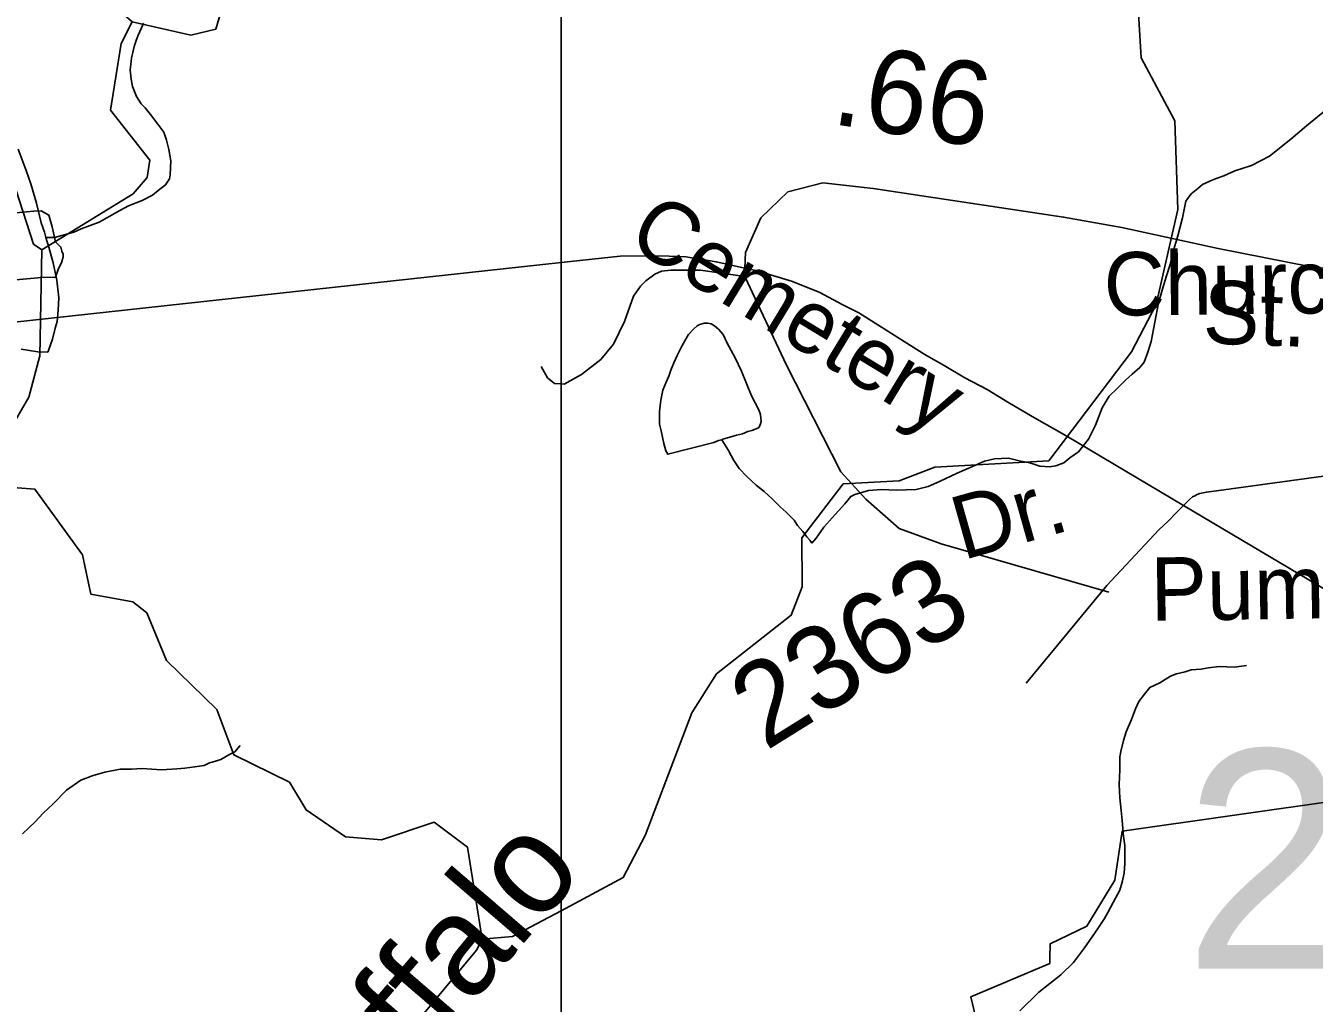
# Model space of a CAD drawing. Extents: x 2001466 to 31450019, y -30647475 to 847247.
# Drawn here: x 2179202 to 2183066, y 739978 to 742909 of the extents above; entities that cross this region are included whole.
import ezdxf

# ---------------------------------------------------------------- set-up
doc = ezdxf.new("R2010")
doc.units = 0
for name, color, linetype in [('Exist Boundary Political City Limit New', 7, 'Continuous'), ('Exist Hydrographic Creek Single Shore', 7, 'Continuous'), ('Exist Hydrographic Creek Single Shore Label', 7, 'Continuous'), ('Exist Hydrographic Lake Shore', 7, 'Continuous'), ('Exist Hydrographic Misc Water Feature', 7, 'Continuous'), ('Exist Railroad Mainline', 7, 'Continuous'), ('Exist Road Non-System Type 51', 7, 'Continuous'), ('Exist Road Non-System Type 51 Label', 7, 'Continuous'), ('Exist Road Secondary Mileage Hundredths English Label', 7, 'Continuous'), ('Exist Road Secondary Structure Standard Bridge Number Label', 7, 'Continuous'), ('Exist Road Secondary Type 41 Attributed', 7, 'Continuous'), ('Exist Road Secondary Type 51 Label', 7, 'Continuous'), ('Exist Road Secondary Type 51 Number Label', 7, 'Continuous'), ('Map Preparation Boundary City Limit Buffer Line', 7, 'Continuous'), ('Map Preparation Inset Cut Line', 7, 'Continuous')]:
    doc.layers.add(name, color=color, linetype=linetype)

msp = doc.modelspace()

# ---------------------------------------------------------------- linework, layer by layer
at = {"layer": 'Exist Boundary Political City Limit New'}
for points in [[(2179249.8, 742154.9), (2178022.5, 742043.8), (2178003.5, 742049.2), (2177924.2, 742079.1), (2177841.8, 742117.9), (2177759.8, 742164.3), (2177687, 742210.9), (2177975.8, 742237.7), (2179226.5, 742353.6), (2179248.2, 742354.2), (2179271.8, 742341.9), (2179281.5, 742306.6), (2179291.2, 742261.4), (2179308, 742245.6), (2179311, 742233.1), (2179314.8, 742224.2), (2179314.5, 742216.8), (2179309.5, 742198.1), (2179303, 742185.2), (2179299.5, 742178.4), (2179291.8, 742155.6), (2179249.8, 742154.9)], [(2183150, 740588.5), (2182490.5, 740494.4), (2182467.8, 740347.8), (2182383.8, 740209.8), (2182273.8, 740156.1), (2182273.5, 740113.8), (2182273.2, 740097.6), (2182249.5, 740087.6), (2182036.8, 739997.8), (2182073.5, 739841.4)]]:
    msp.add_lwpolyline(points, dxfattribs=at)
at = {"layer": 'Exist Hydrographic Creek Single Shore'}
for points in [[(2179250.9, 742237.5), (2179226.1, 742254.5), (2179098.9, 742644.2)], [(2180571, 740170.2), (2180526.9, 740446.6), (2180427.1, 740520.8), (2180269, 740468.3), (2180160.9, 740477.1), (2180043, 740558.2), (2179993, 740641.3), (2179826.1, 740723.4), (2179775, 740858.9), (2179624.9, 741006.3), (2179565, 741148.6), (2179524, 741182.3), (2179397.9, 741204.5), (2179372.9, 741323.1), (2179230, 741519.6), (2179112.9, 741528.5), (2179088.1, 741552), (2179112.9, 741627), (2179211.9, 741795.5), (2179244.9, 741919.5), (2179250.9, 742237.5)], [(2180807.5, 739305), (2180684, 739328.1), (2180582.9, 739395.7), (2180574.9, 739471.3), (2180639.9, 739578.2), (2180631.9, 739653.9), (2180531, 739744.5), (2180363.9, 739826.7), (2180371.9, 739918.3), (2180554, 740137.7), (2180571, 740170.2)]]:
    msp.add_lwpolyline(points, dxfattribs=at)
at = {"layer": 'Exist Hydrographic Lake Shore'}
msp.add_lwpolyline([(2179522, 742920.9), (2179697.1, 742881.2), (2179771.9, 742899.4), (2179838, 743124.4), (2179912, 743247.5), (2180053.1, 743339.8), (2180127.1, 743492.4), (2180127.1, 743558), (2179868.9, 743481.3), (2179810.9, 743407), (2179802.9, 743348.1), (2179662, 743272.3), (2179654, 743197), (2179528.9, 743088), (2179445.9, 743063.5), (2179446.9, 742988.1), (2179522, 742920.9)], dxfattribs=at)
at = {"layer": 'Exist Hydrographic Misc Water Feature'}
for points in [[(2181530.8, 741232.6), (2181530, 741374.1), (2181653.9, 741535.5), (2181821, 741545.2), (2181928.9, 741585.7), (2182269.9, 741605), (2182518, 741931.2), (2182592, 742074), (2182657, 742358.1), (2182648, 742624), (2182546.9, 742813), (2182537.1, 742980.5), (2182610.1, 743330.1), (2182633, 743696.9), (2182608, 743822.1), (2182472.9, 744021.7), (2182521.9, 744204.3), (2182629.9, 744307.2), (2182813.1, 744372.3), (2183010.9, 744624.1), (2183035.9, 744682.6)], [(2179250.9, 742237.5), (2179525, 742405.8), (2179566.1, 742454.2), (2179574.1, 742506.5), (2179457, 742656.5), (2179489, 742856), (2179522, 742920.9)], [(2179555, 742917.4), (2179549.2, 742903.2), (2179539.2, 742881.2), (2179533.7, 742865), (2179527.7, 742847.3), (2179523.4, 742829.3), (2179519.9, 742813.2), (2179517.9, 742793.2), (2179516, 742777.2), (2179518.1, 742749.3), (2179522.2, 742727.3), (2179534.1, 742697.4), (2179548.2, 742675.4), (2179560.3, 742663.4), (2179576.5, 742643.5), (2179598.9, 742613.8), (2179616.9, 742590), (2179624.9, 742566.1), (2179631.3, 742537.9), (2179637.4, 742504.1), (2179635.6, 742462.2), (2179633.5, 742450), (2179621.6, 742431.9), (2179599.9, 742415.7), (2179582.3, 742401.7), (2179551.9, 742385.6), (2179510.1, 742369.2), (2179484.4, 742355.3), (2179422.5, 742320.8), (2179368.6, 742300.6), (2179346.4, 742290.5), (2179310.8, 742280.1), (2179289, 742274.1), (2179262.6, 742274)], [(2183389.9, 742929.2), (2183351.9, 742887.1), (2183320.1, 742854.6), (2183280.2, 742816.4), (2183228.9, 742766.2), (2183172.7, 742719.9), (2183131.3, 742679.9), (2183087.2, 742645.6), (2183043.3, 742609.2), (2182995.8, 742568.9), (2182932.2, 742518.5), (2182878.3, 742490.2), (2182828.4, 742474.2), (2182794.6, 742459.8), (2182772.5, 742451.8), (2182752.8, 742443.8), (2182730.6, 742433.4), (2182716.7, 742421.3)], [(2179179.3, 742539.3), (2179203.5, 742475.6), (2179218.1, 742435.7), (2179234.5, 742377.6), (2179248.2, 742318), (2179258.9, 742290), (2179262.6, 742274)], [(2182716.7, 742421.3), (2182697, 742405.2), (2182681, 742383.2), (2182671, 742333.2), (2182657.4, 742279.3), (2182645.5, 742239.3), (2182634, 742193.2), (2182622.2, 742156.9), (2182610.3, 742116.9), (2182599, 742078.9), (2182577.5, 741962.8), (2182567.4, 741930.7), (2182555.7, 741900.8), (2182543.6, 741884.8), (2182519.8, 741864.4), (2182499.9, 741846.4), (2182476.4, 741822.4), (2182450.7, 741798.3), (2182430.4, 741764), (2182420.6, 741737.9), (2182410.7, 741711.8), (2182389.4, 741670), (2182359.1, 741631.6), (2182333.6, 741613.5), (2182315.6, 741599.2), (2182291.4, 741589.5), (2182271.9, 741587.2), (2182243.6, 741589), (2182213.5, 741598.8), (2182181.7, 741604.8), (2182149.5, 741612.5), (2182107.5, 741610.4), (2182077.5, 741604), (2182041.6, 741587.9), (2181995.7, 741567.6), (2181942, 741543.3), (2181908, 741527.4), (2181872.5, 741518.9), (2181812.2, 741516.7), (2181768.3, 741518.5), (2181730, 741516.1), (2181688.1, 741503.8), (2181676.5, 741497.9), (2181658.4, 741475.9), (2181620.7, 741433.7), (2181595.3, 741405.5), (2181572.9, 741373.1), (2181559.2, 741357.4)], [(2179262.6, 742274), (2179271.2, 742245.9), (2179285.1, 742198), (2179295.4, 742146.1), (2179301.9, 742094), (2179299.9, 742056.2), (2179296.4, 742022.3), (2179290.5, 742002.1), (2179282.5, 741970), (2179271, 741936.1), (2179268.7, 741930.3)], [(2181289.5, 741667.5), (2181293.2, 741669.7), (2181313.3, 741675.6), (2181333.6, 741681.9), (2181351.6, 741686.1), (2181367.2, 741692.3), (2181379.3, 741696.1), (2181397.4, 741702.3), (2181401.3, 741706.1), (2181405.2, 741716.1), (2181407.4, 741722.3), (2181405.2, 741744.1), (2181401.1, 741758.1), (2181378.7, 741800), (2181348.2, 741874), (2181330.1, 741913.7), (2181305.9, 741957.5), (2181293.6, 741983.6), (2181279.7, 741999.6), (2181267.4, 742009.5), (2181257.3, 742015.5), (2181247.5, 742017.4), (2181237.2, 742017.3), (2181223.5, 742013.4), (2181215.9, 742009.2), (2181205.7, 742001), (2181189.5, 741983.2), (2181180, 741966.8), (2181170.2, 741948.8), (2181156.2, 741920.9), (2181146.2, 741898.8), (2181136.5, 741876.8), (2181130.6, 741858.6), (2181122.4, 741840.8), (2181113, 741816.7), (2181107, 741786.3), (2181103.1, 741752.4), (2181103.1, 741714.7), (2181107.4, 741694.6), (2181115.6, 741656.8), (2181121.8, 741634.8), (2181127.7, 741624.6), (2181265.5, 741659.3), (2181279.5, 741665.7), (2181289.5, 741667.5)], [(2179188.6, 741939.5), (2179238.8, 741932), (2179268.7, 741930.3)], [(2181289.5, 741667.5), (2181309.6, 741635.6), (2181326, 741606), (2181342, 741582.1), (2181364.4, 741558), (2181392.2, 741532.3), (2181416.2, 741512.4), (2181440.6, 741490.5), (2181464.2, 741466.6), (2181482.5, 741450.9), (2181498.5, 741435.1), (2181506.5, 741427), (2181517.1, 741410.8), (2181532.7, 741393), (2181545, 741377), (2181553.2, 741367.2), (2181559.2, 741357.4)], [(2180807.5, 740255.6), (2180994, 740355), (2181059.9, 740481.6), (2181199.9, 740849.4), (2181273.9, 740966), (2181498.1, 741141.8), (2181530.9, 741226.5), (2181530.8, 741232.6)], [(2182862.7, 740990.8), (2182826.8, 740986.5), (2182780.7, 740988.2), (2182748.5, 740984.2), (2182727.1, 740980.1), (2182697, 740977.7), (2182679, 740972), (2182652.9, 740965.8), (2182634.9, 740959.5), (2182603.3, 740939.1), (2182572.9, 740925.1), (2182557.4, 740905.1), (2182539.7, 740883.1), (2182529.7, 740861.1), (2182517.8, 740828.8), (2182502, 740792.6), (2182494.4, 740766.6), (2182486.6, 740732.9), (2182482.7, 740716.9), (2182482.7, 740678.7), (2182480.9, 740634.7), (2182483.1, 740594.7), (2182487.4, 740556.7), (2182489.7, 740526.7), (2182491.7, 740502.9), (2182493.6, 740486.8), (2182497.9, 740450.9), (2182497.9, 740420.8), (2182498.3, 740396.9), (2182496.5, 740368.7), (2182490.5, 740340.9), (2182482.7, 740316.9), (2182463.2, 740280.9), (2182447, 740250.8), (2182437.2, 740232.5), (2182409.5, 740190.4), (2182377.5, 740144.2), (2182343.9, 740100.2), (2182306.4, 740064), (2182240.3, 740011.5), (2182182.9, 739955.4)], [(2179193.1, 740486.3), (2179230.6, 740522.4), (2179254.6, 740548.4), (2179284.7, 740576.7), (2179324.1, 740617), (2179367.8, 740647.3), (2179404.3, 740661.2), (2179439.9, 740671.3), (2179485.9, 740679.8), (2179519.9, 740679.9), (2179551.7, 740682), (2179609.7, 740678.5), (2179655.7, 740680.9), (2179679.9, 740682.9), (2179709.4, 740686.9), (2179737.7, 740691.2), (2179753.5, 740699.3), (2179761.5, 740701.4), (2179787.5, 740709.6), (2179811.5, 740723.4), (2179828.9, 740731.7), (2179845.1, 740751.6)], [(2180571, 740170.2), (2180662.1, 740178.1), (2180807.5, 740255.6)]]:
    msp.add_lwpolyline(points, dxfattribs=at)
at = {"layer": 'Exist Railroad Mainline'}
for points in [[(2178994.2, 742001.6), (2180807.5, 742199.3), (2180984.5, 742218.6), (2181106.6, 742219.9), (2181181.9, 742216), (2181272.8, 742201.7), (2181359, 742182.8), (2181365.1, 742181.3)], [(2181365.1, 742181.3), (2181399.2, 742173.1), (2181501.5, 742142.2), (2181583.4, 742109.2), (2181650.3, 742073.8), (2181700.5, 742048.2), (2181893.8, 741926.2), (2181903.9, 741920.4), (2181956.3, 741891), (2182018.7, 741853.7), (2182085, 741818.3), (2182147.4, 741781), (2182219.9, 741737.8), (2182324.7, 741678.8), (2182674.4, 741471), (2183136.3, 741196.5)]]:
    msp.add_lwpolyline(points, dxfattribs=at)
at = {"layer": 'Exist Road Non-System Type 51'}
msp.add_line((2182444.2, 741231), (2182202.1, 740938.4), dxfattribs=at)
for points in [[(2181358.3, 742157.7), (2181225.8, 742176.5), (2181136.8, 742176.5), (2181109.2, 742173.5), (2181089.2, 742164.3), (2181061.6, 742144.3), (2181046.2, 742128.9), (2181024.7, 742098.8), (2180997.9, 742022.2), (2180965, 741954.2), (2180926.8, 741908.8), (2180869.4, 741863.3), (2180816.8, 741834.7), (2180807.5, 741835.4)], [(2180807.5, 741835.4), (2180788.2, 741837), (2180766.7, 741853.8), (2180747.5, 741887.2)], [(2183123.2, 741563.1), (2182794.7, 741517.8), (2182742.8, 741511.1), (2182722.9, 741506.9), (2182715, 741504.2), (2182707.8, 741500.2), (2182701.5, 741496.5), (2182692.5, 741489.1), (2182674.4, 741471)], [(2182674.4, 741471), (2182653.5, 741450.1), (2182627.8, 741423.8), (2182600.3, 741397.4), (2182444.2, 741231)]]:
    msp.add_lwpolyline(points, dxfattribs=at)
at = {"layer": 'Exist Road Secondary Type 41 Attributed'}
for points in [[(2183637.4, 742187.1), (2183381, 742176.6), (2183194.7, 742170.3), (2183052.4, 742187.1), (2182778.3, 742241.5), (2182489.5, 742304.3), (2182314.7, 742335.8), (2181743.4, 742421.6), (2181592.7, 742438.4), (2181488.1, 742411.2), (2181406.5, 742333.7), (2181360.4, 742229), (2181359.1, 742182.7)], [(2181359.1, 742182.7), (2181358.3, 742157.7), (2181483.9, 741891.8), (2181646.1, 741571.4), (2181721.4, 741489.7), (2181821.9, 741401.7), (2181947.4, 741355.6), (2182449.7, 741211.1)]]:
    msp.add_lwpolyline(points, dxfattribs=at)
at = {"layer": 'Map Preparation Boundary City Limit Buffer Line'}
for points in [[(2179249.8, 742154.9), (2178022.5, 742043.8), (2178003.5, 742049.2), (2177924.2, 742079.1), (2177841.8, 742117.9), (2177759.8, 742164.3), (2177687, 742210.9), (2177975.8, 742237.7), (2179226.5, 742353.6), (2179248.2, 742354.2), (2179271.8, 742341.9), (2179281.5, 742306.6), (2179291.2, 742261.4), (2179308, 742245.6), (2179311, 742233.1), (2179314.8, 742224.2), (2179314.5, 742216.8), (2179309.5, 742198.1), (2179303, 742185.2), (2179299.5, 742178.4), (2179291.8, 742155.6), (2179249.8, 742154.9)], [(2183150, 740588.5), (2182490.5, 740494.4), (2182467.8, 740347.8), (2182383.8, 740209.8), (2182273.8, 740156.1), (2182273.5, 740113.8), (2182273.2, 740097.6), (2182249.5, 740087.6), (2182036.8, 739997.8), (2182073.5, 739841.4)]]:
    msp.add_lwpolyline(points, dxfattribs=at)
at = {"layer": 'Map Preparation Inset Cut Line'}
for p, q in [((2180807.5, 742199.3), (2180807.5, 743628.4)), ((2180807.5, 741835.4), (2180807.5, 742199.3)), ((2180807.5, 740255.6), (2180807.5, 741835.4)), ((2180807.5, 739305), (2180807.5, 740255.6))]:
    msp.add_line(p, q, dxfattribs=at)

# ---------------------------------------------------------------- texts
at = {"layer": 'Exist Hydrographic Creek Single Shore Label'}
msp.add_text('Buffalo', height=300, rotation=49.3114, dxfattribs=at).set_placement((2180068.1, 739428))
at = {"layer": 'Exist Road Non-System Type 51 Label'}
for s, rotation, p in [('Church', 0.618, (2182435.7, 742039.9)), (' St.', 357.9924, (2182659.8, 741959.8)), ('Pump Station St.', 0.846, (2182576.2, 741124.8))]:
    msp.add_text(s, height=190, rotation=rotation, dxfattribs=at).set_placement(p)
at = {"layer": 'Exist Road Secondary Mileage Hundredths English Label'}
msp.add_text('.66', height=250, rotation=350.9727, dxfattribs=at).set_placement((2181614.2, 742616))
at = {"layer": 'Exist Road Secondary Structure Standard Bridge Number Label'}
msp.add_text('215', height=656.17, dxfattribs=at).set_placement((2182675.1, 740081.7))
at = {"layer": 'Exist Road Secondary Type 51 Label'}
for s, rotation, p in [('Cemetery', 328.7487, (2180999.6, 742254.4)), ('Dr.', 15.7425, (2182012.4, 741306.4))]:
    msp.add_text(s, height=190, rotation=rotation, dxfattribs=at).set_placement(p)
at = {"layer": 'Exist Road Secondary Type 51 Number Label'}
msp.add_text('2363', height=250, rotation=31.918, dxfattribs=at).set_placement((2181421.2, 740733.4))

doc.saveas('drawing.dxf')
